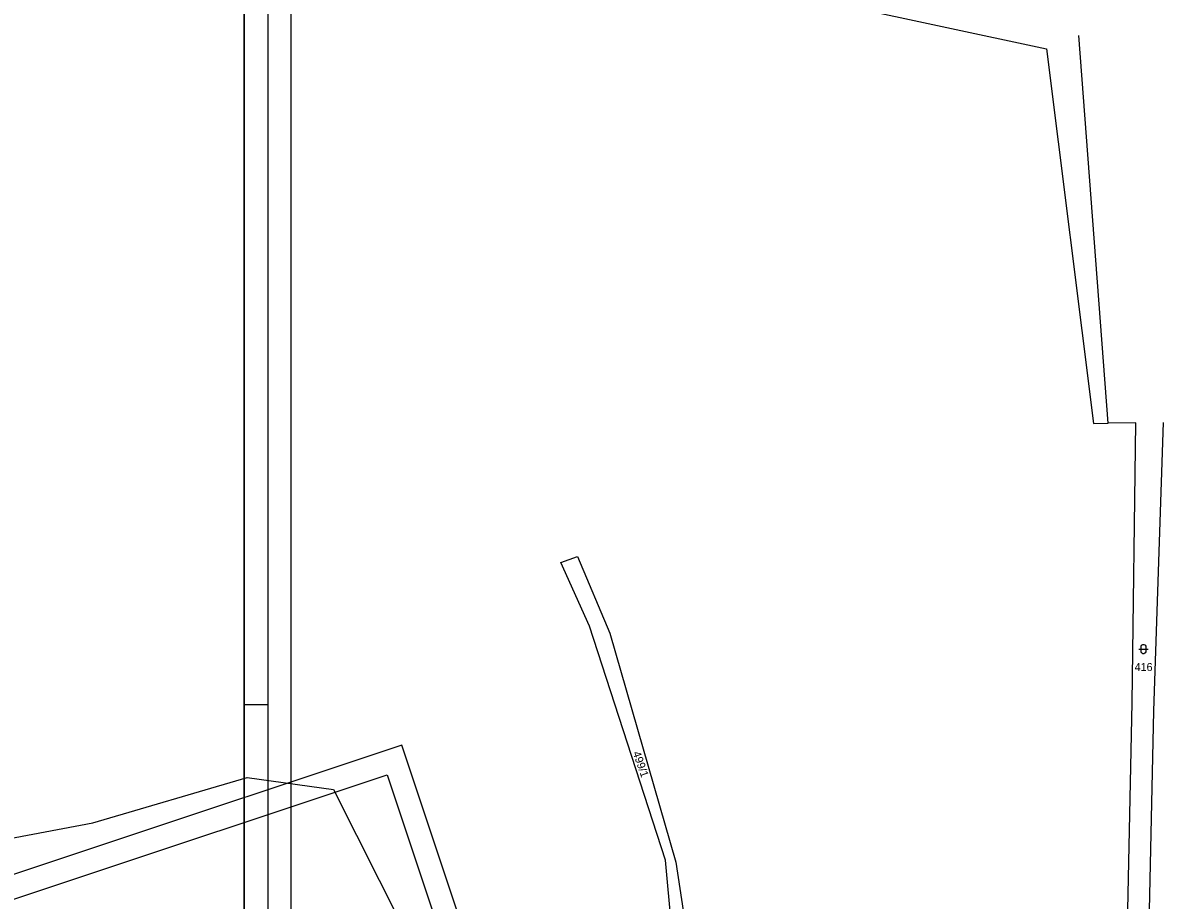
# Model space of a CAD drawing. Extents: x -866656 to -858817, y -1041816 to -1038653.
# Drawn here: x -864056.3 to -863813.9, y -1041122.9 to -1040936.4 of the extents above; entities that cross this region are included whole.
import ezdxf

# ---------------------------------------------------------------- set-up
doc = ezdxf.new("R2010")
doc.units = 0
doc.layers.add('tisk ramy', color=7, linetype='Continuous')
doc.layers.add('Vrstva 1', color=7, linetype='Continuous')

msp = doc.modelspace()

# ---------------------------------------------------------------- linework, layer by layer
at = {"layer": 'tisk ramy'}
msp.add_line((-864009.22, -1041081.26), (-864004.22, -1041081.26), dxfattribs=at)
for points in [[(-863999.23, -1041291.26), (-863999.23, -1040031.27), (-864296.22, -1040031.27), (-864296.22, -1041291.26)], [(-864291.22, -1041286.26), (-864291.22, -1040036.27), (-864004.23, -1040036.27), (-864004.23, -1041286.26)], [(-864009.22, -1041281.26), (-864009.22, -1040246.26), (-864286.22, -1040246.26), (-864286.22, -1041281.26)], [(-864286.22, -1041281.26), (-864286.22, -1040246.26), (-864009.22, -1040246.26), (-864009.22, -1041281.26)], [(-864678.84, -1041637.08), (-863881.88, -1041371.71), (-863975.7, -1041089.93), (-864772.67, -1041355.3)], [(-863888.2, -1041368.54), (-864675.68, -1041630.76), (-864766.35, -1041358.47), (-863978.87, -1041096.25)]]:
    msp.add_lwpolyline(points, close=True, dxfattribs=at)
at = {"layer": 'Vrstva 1'}
for p, q in [((-863882.12, -1040932.62), (-863838.75, -1040941.88)), ((-863825.61, -1041021.46), (-863831.9, -1040939.05)), ((-863838.75, -1040941.88), (-863828.78, -1041021.53)), ((-863828.78, -1041021.53), (-863825.61, -1041021.46)), ((-863819.76, -1041021.43), (-863825.61, -1041021.46)), ((-863820.5, -1041080.92), (-863819.76, -1041021.43)), ((-863813.94, -1041021.32), (-863816.01, -1041082.61)), ((-863941.94, -1041051.1), (-863938.43, -1041049.78)), ((-863935.85, -1041064.63), (-863941.94, -1041051.1)), ((-863938.43, -1041049.78), (-863931.54, -1041066.09)), ((-863919.68, -1041114.36), (-863935.85, -1041064.63)), ((-863931.54, -1041066.09), (-863917.49, -1041114.76)), ((-863818.54, -1041068.69), (-863818.44, -1041068.59)), ((-863818.44, -1041068.59), (-863818.24, -1041068.49)), ((-863818.24, -1041068.49), (-863818.04, -1041068.49)), ((-863818.04, -1041068.49), (-863817.84, -1041068.59)), ((-863817.84, -1041068.59), (-863817.74, -1041068.69)), ((-863819.14, -1041069.49), (-863817.14, -1041069.49)), ((-863818.64, -1041068.89), (-863818.54, -1041068.69)), ((-863818.64, -1041070.09), (-863818.64, -1041068.89)), ((-863818.54, -1041070.29), (-863818.64, -1041070.09)), ((-863818.44, -1041070.39), (-863818.54, -1041070.29)), ((-863818.24, -1041070.49), (-863818.44, -1041070.39)), ((-863818.04, -1041070.49), (-863818.24, -1041070.49)), ((-863817.84, -1041070.39), (-863818.04, -1041070.49)), ((-863817.74, -1041070.29), (-863817.84, -1041070.39)), ((-863817.74, -1041068.69), (-863817.64, -1041068.89)), ((-863817.64, -1041070.09), (-863817.74, -1041070.29)), ((-863817.64, -1041068.89), (-863817.64, -1041070.09)), ((-863821.71, -1041138.69), (-863820.5, -1041080.92)), ((-863816.01, -1041082.61), (-863817.07, -1041131.8)), ((-864041.42, -1041106.4), (-864008.61, -1041096.79)), ((-864008.61, -1041096.79), (-863990.26, -1041099.37)), ((-863990.26, -1041099.37), (-863972.5, -1041134.51)), ((-864068.19, -1041111.44), (-864041.42, -1041106.4)), ((-863916.16, -1041152.88), (-863919.68, -1041114.36)), ((-863917.49, -1041114.76), (-863911.72, -1041152.81))]:
    msp.add_line(p, q, dxfattribs=at)

# ---------------------------------------------------------------- texts
msp.add_text('416', height=1.7, dxfattribs=at).set_placement((-863820, -1041074.15))
msp.add_text('499/1', height=1.7, rotation=289.1614, dxfattribs=at).set_placement((-863926.68, -1041091.54))

doc.saveas('drawing.dxf')
